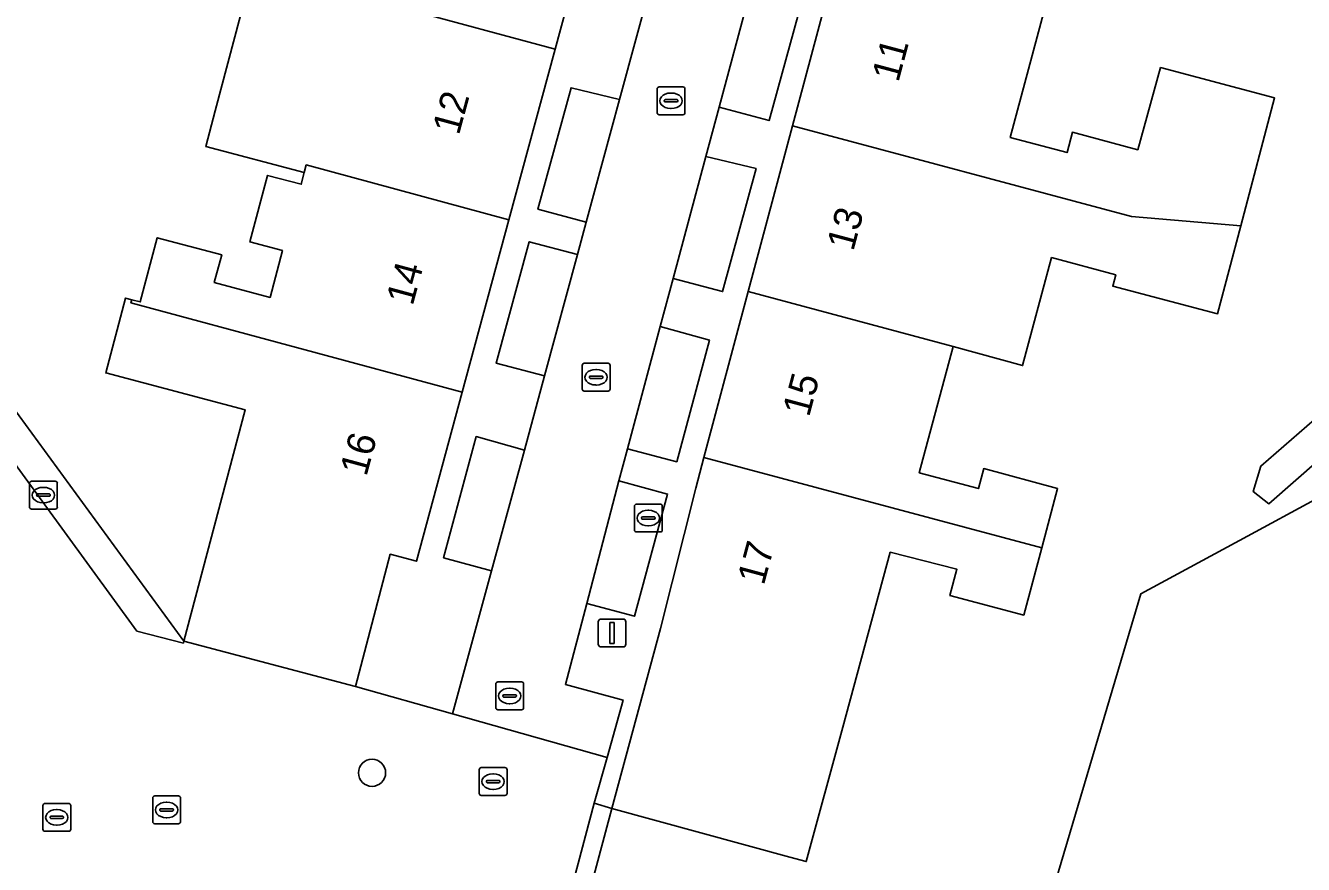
# Model space of a CAD drawing. Extents: x 162989 to 165008, y 383432 to 384338.
# Drawn here: x 163657.21 to 163703.1, y 383917.79 to 383947.94 of the extents above; entities that cross this region are included whole.
import ezdxf

# ---------------------------------------------------------------- set-up
doc = ezdxf.new("R2010")
doc.units = 0
for name, color, linetype in [('IMGEO_Boom', 7, 'Continuous'), ('IMGEO_Brandkraan', 7, 'Continuous'), ('IMGEO_Erf', 7, 'Continuous'), ('IMGEO_Groenvoorziening', 7, 'Continuous'), ('IMGEO_Kolk', 7, 'Continuous'), ('IMGEO_Lichtmast', 7, 'Continuous'), ('IMGEO_Pand', 7, 'Continuous'), ('IMGEO_Pand_nummerreeks', 7, 'Continuous'), ('IMGEO_Parkeervlak_open', 7, 'Continuous'), ('IMGEO_Rijbaan_lokaal_open', 7, 'Continuous'), ('IMGEO_Rioolput', 7, 'Continuous'), ('IMGEO_Terreindeel_gesloten', 7, 'Continuous'), ('IMGEO_Voetpad_open', 7, 'Continuous')]:
    doc.layers.add(name, color=color, linetype=linetype)

msp = doc.modelspace()

# ---------------------------------------------------------------- linework, layer by layer
at = {"layer": 'IMGEO_Boom'}
msp.add_circle((163669.653, 383921.087), 0.489, dxfattribs=at)
at = {"layer": 'IMGEO_Brandkraan'}
for p, q in [((163679.076, 383929.813), (163679.076, 383930.665)), ((163679.151, 383930.739), (163680.003, 383930.739)), ((163679.564, 383930.519), (163679.589, 383930.519)), ((163680.077, 383930.665), (163680.077, 383929.813)), ((163679.335, 383930.233), (163679.335, 383930.245)), ((163679.773, 383930.196), (163679.375, 383930.196)), ((163679.378, 383930.282), (163679.776, 383930.282)), ((163679.587, 383929.959), (163679.562, 383929.959)), ((163679.819, 383930.245), (163679.819, 383930.233)), ((163680.003, 383929.739), (163679.151, 383929.739))]:
    msp.add_line(p, q, dxfattribs=at)
for points in [[(163679.076, 383929.813), (163679.076, 383930.665)], [(163679.151, 383930.739), (163680.003, 383930.739)], [(163680.077, 383930.665), (163680.077, 383929.813)], [(163680.003, 383929.739), (163679.151, 383929.739)]]:
    msp.add_lwpolyline(points, dxfattribs=at)
for centre, radius, start, end in [((163679.153, 383930.663), 0.0765, 91.552, 178.448), ((163679.153, 383930.663), 0.0765, 91.552, 178.448), ((163680.001, 383930.663), 0.0765, 1.552, 88.448), ((163680.001, 383930.663), 0.0765, 1.552, 88.448), ((163679.375, 383930.242), 0.0403, 85.8775, 175.7526), ((163679.372, 383930.232), 0.0366, 178.938, 274.7102), ((163679.776, 383930.239), 0.043, 264.8664, 352.4533), ((163679.78, 383930.244), 0.0386, 1.7309, 96.639), ((163679.153, 383929.815), 0.0765, 181.552, 268.448), ((163679.153, 383929.815), 0.0765, 181.552, 268.448), ((163680.001, 383929.815), 0.0765, 271.552, 358.448), ((163680.001, 383929.815), 0.0765, 271.552, 358.448)]:
    msp.add_arc(centre, radius, start, end, dxfattribs=at)
for centre, major_axis, ratio, start_param, end_param in [((163679.563, 383930.239), (-0.387, 0.002), 0.722429, 4.712389, 7.853982), ((163679.588, 383930.239), (-0.39, 0.002), 0.717154, 1.570796, 4.712389)]:
    msp.add_ellipse(centre, major_axis=major_axis, ratio=ratio, start_param=start_param, end_param=end_param, dxfattribs=at)
at = {"layer": 'IMGEO_Erf'}
msp.add_lwpolyline([(163655.156, 383936.406), (163662.9, 383925.817), (163665.098, 383934.132), (163660.09, 383935.456), (163660.8, 383938.144), (163661.026, 383938.084), (163661.332, 383938.003), (163661.941, 383940.309), (163664.255, 383939.698), (163663.99, 383938.699), (163665.991, 383938.17), (163666.436, 383939.854), (163665.268, 383940.163), (163665.899, 383942.552), (163667.111, 383942.232), (163667.222, 383942.653), (163663.682, 383943.589), (163664.02, 383944.869), (163665.382, 383950.025)], dxfattribs=at)
at = {"layer": 'IMGEO_Groenvoorziening'}
for points in [[(163697.268, 383927.521), (163693.691, 383915.474), (163692.043, 383909.923), (163717.181, 383903.179), (163728.251, 383905.398), (163744.64, 383901.053), (163748.023, 383908.366), (163735.363, 383913.965), (163732.578, 383915.403), (163707.39, 383935.603), (163703.527, 383930.905), (163701.096, 383929.591)], [(163678.267, 383919.806), (163677.637, 383919.996), (163676.895, 383917.244), (163677.533, 383917.072)]]:
    msp.add_lwpolyline(points, close=True, dxfattribs=at)
at = {"layer": 'IMGEO_Kolk'}
for p, q in [((163679.891, 383944.806), (163679.891, 383945.658)), ((163679.966, 383945.732), (163680.818, 383945.732)), ((163680.379, 383945.512), (163680.404, 383945.512)), ((163680.892, 383945.658), (163680.892, 383944.806)), ((163680.15, 383945.226), (163680.15, 383945.238)), ((163680.588, 383945.189), (163680.19, 383945.189)), ((163680.193, 383945.275), (163680.591, 383945.275)), ((163680.634, 383945.238), (163680.634, 383945.226)), ((163680.818, 383944.732), (163679.966, 383944.732)), ((163680.402, 383944.952), (163680.377, 383944.952)), ((163677.201, 383934.874), (163677.201, 383935.726)), ((163677.276, 383935.8), (163678.128, 383935.8)), ((163677.689, 383935.58), (163677.714, 383935.58)), ((163678.202, 383935.726), (163678.202, 383934.874)), ((163677.46, 383935.294), (163677.46, 383935.306)), ((163677.898, 383935.257), (163677.5, 383935.257)), ((163677.503, 383935.343), (163677.901, 383935.343)), ((163677.712, 383935.02), (163677.687, 383935.02)), ((163677.944, 383935.306), (163677.944, 383935.294)), ((163678.128, 383934.8), (163677.276, 383934.8)), ((163657.351, 383930.637), (163657.351, 383931.489)), ((163657.426, 383931.563), (163658.278, 383931.563)), ((163657.839, 383931.343), (163657.864, 383931.343)), ((163658.352, 383931.489), (163658.352, 383930.637)), ((163657.61, 383931.057), (163657.61, 383931.069)), ((163658.048, 383931.02), (163657.65, 383931.02)), ((163657.653, 383931.106), (163658.051, 383931.106)), ((163657.862, 383930.783), (163657.837, 383930.783)), ((163658.094, 383931.069), (163658.094, 383931.057)), ((163658.278, 383930.563), (163657.426, 383930.563)), ((163674.172, 383924.349), (163675.024, 383924.349)), ((163674.097, 383923.423), (163674.097, 383924.275)), ((163674.399, 383923.892), (163674.797, 383923.892)), ((163674.585, 383924.129), (163674.61, 383924.129)), ((163675.098, 383924.275), (163675.098, 383923.423)), ((163674.356, 383923.843), (163674.356, 383923.855)), ((163674.794, 383923.806), (163674.396, 383923.806)), ((163674.608, 383923.569), (163674.583, 383923.569)), ((163674.84, 383923.855), (163674.84, 383923.843)), ((163675.024, 383923.349), (163674.172, 383923.349)), ((163657.833, 383919.058), (163657.833, 383919.91)), ((163657.908, 383919.984), (163658.76, 383919.984)), ((163658.321, 383919.764), (163658.346, 383919.764)), ((163658.834, 383919.91), (163658.834, 383919.058)), ((163658.092, 383919.478), (163658.092, 383919.49)), ((163658.53, 383919.441), (163658.132, 383919.441)), ((163658.135, 383919.527), (163658.533, 383919.527)), ((163658.576, 383919.49), (163658.576, 383919.478)), ((163658.76, 383918.984), (163657.908, 383918.984)), ((163658.344, 383919.204), (163658.319, 383919.204))]:
    msp.add_line(p, q, dxfattribs=at)
for points in [[(163679.891, 383944.806), (163679.891, 383945.658)], [(163679.966, 383945.732), (163680.818, 383945.732)], [(163680.892, 383945.658), (163680.892, 383944.806)], [(163680.818, 383944.732), (163679.966, 383944.732)], [(163677.201, 383934.874), (163677.201, 383935.726)], [(163677.276, 383935.8), (163678.128, 383935.8)], [(163678.202, 383935.726), (163678.202, 383934.874)], [(163678.128, 383934.8), (163677.276, 383934.8)], [(163657.351, 383930.637), (163657.351, 383931.489)], [(163657.426, 383931.563), (163658.278, 383931.563)], [(163658.352, 383931.489), (163658.352, 383930.637)], [(163658.278, 383930.563), (163657.426, 383930.563)], [(163674.172, 383924.349), (163675.024, 383924.349)], [(163674.097, 383923.423), (163674.097, 383924.275)], [(163675.098, 383924.275), (163675.098, 383923.423)], [(163675.024, 383923.349), (163674.172, 383923.349)], [(163657.833, 383919.058), (163657.833, 383919.91)], [(163657.908, 383919.984), (163658.76, 383919.984)], [(163658.834, 383919.91), (163658.834, 383919.058)], [(163658.76, 383918.984), (163657.908, 383918.984)]]:
    msp.add_lwpolyline(points, dxfattribs=at)
for centre, radius, start, end in [((163679.968, 383945.656), 0.0765, 91.552, 178.448), ((163679.968, 383945.656), 0.0765, 91.552, 178.448), ((163680.816, 383945.656), 0.0765, 1.552, 88.448), ((163680.816, 383945.656), 0.0765, 1.552, 88.448), ((163680.19, 383945.235), 0.0403, 85.8775, 175.7526), ((163680.187, 383945.225), 0.0366, 178.938, 274.7102), ((163680.591, 383945.232), 0.043, 264.8664, 352.4533), ((163680.595, 383945.237), 0.0386, 1.7309, 96.639), ((163679.968, 383944.808), 0.0765, 181.552, 268.448), ((163679.968, 383944.808), 0.0765, 181.552, 268.448), ((163680.816, 383944.808), 0.0765, 271.552, 358.448), ((163680.816, 383944.808), 0.0765, 271.552, 358.448), ((163677.278, 383935.724), 0.0765, 91.552, 178.448), ((163677.278, 383935.724), 0.0765, 91.552, 178.448), ((163678.126, 383935.724), 0.0765, 1.552, 88.448), ((163678.126, 383935.724), 0.0765, 1.552, 88.448), ((163677.5, 383935.303), 0.0403, 85.8775, 175.7526), ((163677.497, 383935.293), 0.0366, 178.938, 274.7102), ((163677.901, 383935.3), 0.043, 264.8664, 352.4533), ((163677.905, 383935.305), 0.0386, 1.7309, 96.639), ((163677.278, 383934.876), 0.0765, 181.552, 268.448), ((163677.278, 383934.876), 0.0765, 181.552, 268.448), ((163678.126, 383934.876), 0.0765, 271.552, 358.448), ((163678.126, 383934.876), 0.0765, 271.552, 358.448), ((163657.428, 383931.487), 0.0765, 91.552, 178.448), ((163657.428, 383931.487), 0.0765, 91.552, 178.448), ((163658.276, 383931.487), 0.0765, 1.552, 88.448), ((163658.276, 383931.487), 0.0765, 1.552, 88.448), ((163657.65, 383931.066), 0.0403, 85.8775, 175.7526), ((163657.647, 383931.056), 0.0366, 178.938, 274.7102), ((163658.051, 383931.063), 0.043, 264.8664, 352.4533), ((163658.055, 383931.068), 0.0386, 1.7309, 96.639), ((163657.428, 383930.639), 0.0765, 181.552, 268.448), ((163657.428, 383930.639), 0.0765, 181.552, 268.448), ((163658.276, 383930.639), 0.0765, 271.552, 358.448), ((163658.276, 383930.639), 0.0765, 271.552, 358.448), ((163674.174, 383924.273), 0.0765, 91.552, 178.448), ((163674.174, 383924.273), 0.0765, 91.552, 178.448), ((163675.022, 383924.273), 0.0765, 1.552, 88.448), ((163675.022, 383924.273), 0.0765, 1.552, 88.448), ((163674.396, 383923.852), 0.0403, 85.8775, 175.7526), ((163674.801, 383923.854), 0.0386, 1.7309, 96.639), ((163674.174, 383923.425), 0.0765, 181.552, 268.448), ((163674.174, 383923.425), 0.0765, 181.552, 268.448), ((163674.393, 383923.842), 0.0366, 178.938, 274.7102), ((163674.797, 383923.849), 0.043, 264.8664, 352.4533), ((163675.022, 383923.425), 0.0765, 271.552, 358.448), ((163675.022, 383923.425), 0.0765, 271.552, 358.448), ((163657.91, 383919.908), 0.0765, 91.552, 178.448), ((163657.91, 383919.908), 0.0765, 91.552, 178.448), ((163658.758, 383919.908), 0.0765, 1.552, 88.448), ((163658.758, 383919.908), 0.0765, 1.552, 88.448), ((163658.132, 383919.487), 0.0403, 85.8775, 175.7526), ((163658.129, 383919.477), 0.0366, 178.938, 274.7102), ((163658.533, 383919.484), 0.043, 264.8664, 352.4533), ((163658.537, 383919.489), 0.0386, 1.7309, 96.639), ((163657.91, 383919.06), 0.0765, 181.552, 268.448), ((163657.91, 383919.06), 0.0765, 181.552, 268.448), ((163658.758, 383919.06), 0.0765, 271.552, 358.448), ((163658.758, 383919.06), 0.0765, 271.552, 358.448)]:
    msp.add_arc(centre, radius, start, end, dxfattribs=at)
for centre, major_axis, ratio, start_param, end_param in [((163680.378, 383945.232), (-0.387, 0.002), 0.722429, 4.712389, 7.853982), ((163680.403, 383945.232), (-0.39, 0.002), 0.717154, 1.570796, 4.712389), ((163677.688, 383935.3), (-0.387, 0.002), 0.722429, 4.712389, 7.853982), ((163677.713, 383935.3), (-0.39, 0.002), 0.717154, 1.570796, 4.712389), ((163657.838, 383931.063), (-0.387, 0.002), 0.722429, 4.712389, 7.853982), ((163657.863, 383931.063), (-0.39, 0.002), 0.717154, 1.570796, 4.712389), ((163674.584, 383923.849), (-0.387, 0.002), 0.722429, 4.712389, 7.853982), ((163674.609, 383923.849), (-0.39, 0.002), 0.717154, 1.570796, 4.712389), ((163658.32, 383919.484), (-0.387, 0.002), 0.722429, 4.712389, 7.853982), ((163658.345, 383919.484), (-0.39, 0.002), 0.717154, 1.570796, 4.712389)]:
    msp.add_ellipse(centre, major_axis=major_axis, ratio=ratio, start_param=start_param, end_param=end_param, dxfattribs=at)
at = {"layer": 'IMGEO_Lichtmast'}
for p, q in [((163677.779, 383925.71), (163677.779, 383926.51)), ((163677.779, 383926.51), (163677.779, 383925.71)), ((163677.879, 383926.61), (163678.669, 383926.61)), ((163678.669, 383926.61), (163677.879, 383926.61)), ((163678.769, 383926.51), (163678.769, 383925.71)), ((163678.769, 383925.71), (163678.769, 383926.51)), ((163678.669, 383925.61), (163677.879, 383925.61)), ((163677.879, 383925.61), (163678.669, 383925.61))]:
    msp.add_line(p, q, dxfattribs=at)
msp.add_lwpolyline([(163678.199, 383926.485), (163678.349, 383926.485), (163678.349, 383925.735), (163678.199, 383925.735), (163678.199, 383926.485)], dxfattribs=at)
for centre, start, end in [((163677.879, 383926.51), 90, 180), ((163677.879, 383926.51), 90, 180), ((163678.669, 383926.51), 0, 90), ((163678.669, 383926.51), 360, 90), ((163677.879, 383925.71), 180, 270), ((163677.879, 383925.71), 180, 270), ((163678.669, 383925.71), 270, 0), ((163678.669, 383925.71), 270, 0)]:
    msp.add_arc(centre, 0.1, start, end, dxfattribs=at)
at = {"layer": 'IMGEO_Pand'}
for points in [[(163676.49, 383954.588), (163669.273, 383953.081), (163669.603, 383951.438), (163665.153, 383952.612), (163664.53, 383950.25), (163665.382, 383950.025), (163676.227, 383947.087), (163677.26, 383950.901)], [(163694.199, 383949.993), (163694.173, 383950.124), (163693.934, 383950.051), (163692.761, 383950.365), (163692.525, 383951.539), (163686.34, 383950.294), (163684.751, 383944.336), (163696.922, 383941.077), (163700.854, 383940.736), (163702.069, 383945.343), (163697.97, 383946.428), (163697.154, 383943.476), (163694.808, 383944.104), (163694.612, 383943.373), (163692.573, 383943.919)], [(163676.227, 383947.087), (163665.382, 383950.025), (163664.02, 383944.869), (163663.682, 383943.589), (163667.222, 383942.653), (163667.294, 383942.927), (163674.567, 383940.957)], [(163694.058, 383939.601), (163696.362, 383938.984), (163696.253, 383938.575), (163700.021, 383937.579), (163700.854, 383940.736), (163696.922, 383941.077), (163684.751, 383944.336), (163683.161, 383938.377), (163690.522, 383936.399), (163693.019, 383935.72)], [(163674.567, 383940.957), (163667.294, 383942.927), (163667.222, 383942.653), (163667.111, 383942.232), (163665.899, 383942.552), (163665.268, 383940.163), (163666.436, 383939.854), (163665.991, 383938.17), (163663.99, 383938.699), (163664.255, 383939.698), (163661.941, 383940.309), (163661.332, 383938.003), (163661.026, 383938.084), (163660.997, 383937.977), (163672.888, 383934.757)], [(163661.026, 383938.084), (163660.8, 383938.144), (163660.09, 383935.456), (163665.098, 383934.132), (163662.9, 383925.817), (163669.055, 383924.191), (163670.308, 383928.938), (163671.245, 383928.69), (163672.888, 383934.757), (163660.997, 383937.977)], [(163683.161, 383938.377), (163681.571, 383932.417), (163693.704, 383929.169), (163694.276, 383931.306), (163691.621, 383932.017), (163691.428, 383931.297), (163689.308, 383931.865), (163690.522, 383936.399)], [(163681.571, 383932.417), (163681.277, 383931.314), (163680.018, 383926.27), (163678.267, 383919.806), (163684.662, 383918.056), (163685.245, 383917.897), (163686.564, 383922.72), (163688.262, 383929.008), (163690.659, 383928.4), (163690.407, 383927.46), (163693.057, 383926.751), (163693.704, 383929.169)]]:
    msp.add_lwpolyline(points, close=True, dxfattribs=at)
at = {"layer": 'IMGEO_Parkeervlak_open'}
for points in [[(163683.292, 383949.391), (163682.115, 383945.004), (163683.91, 383944.523), (163685.107, 383948.901)], [(163677.344, 383940.871), (163678.54, 383945.274), (163676.801, 383945.7), (163675.613, 383941.336)], [(163680.465, 383938.851), (163682.244, 383938.379), (163683.443, 383942.8), (163681.64, 383943.23)], [(163677.03, 383939.713), (163675.297, 383940.167), (163674.11, 383935.803), (163675.846, 383935.353)], [(163655.156, 383936.406), (163655.099, 383936.282), (163653.62, 383938.078), (163652.965, 383938.873), (163652.317, 383938.42), (163656.091, 383933.18), (163661.213, 383926.178), (163662.881, 383925.747), (163662.9, 383925.817)], [(163680.003, 383937.128), (163678.824, 383932.729), (163680.594, 383932.264), (163681.772, 383936.634)], [(163673.947, 383928.341), (163675.124, 383932.682), (163673.398, 383933.165), (163672.222, 383928.813)], [(163677.363, 383927.171), (163679.083, 383926.712), (163680.268, 383931.1), (163678.514, 383931.573)]]:
    msp.add_lwpolyline(points, close=True, dxfattribs=at)
at = {"layer": 'IMGEO_Rijbaan_lokaal_open'}
for points in [[(163679.785, 383949.861), (163678.54, 383945.274), (163677.344, 383940.871), (163677.03, 383939.713), (163675.846, 383935.353), (163675.124, 383932.682), (163673.947, 383928.341), (163672.545, 383923.205), (163678.094, 383921.638), (163678.667, 383923.699), (163676.598, 383924.257), (163677.363, 383927.171), (163678.514, 383931.573), (163678.824, 383932.729), (163680.003, 383937.128), (163680.465, 383938.851), (163681.64, 383943.23), (163682.115, 383945.004), (163683.292, 383949.391), (163683.589, 383950.502), (163683.646, 383950.713), (163682.756, 383955.016)], [(163656.482, 383924.392), (163654.667, 383917.689), (163673.762, 383912.585), (163675.48, 383912.126), (163675.505, 383912.228), (163676.076, 383914.207), (163676.895, 383917.244), (163677.637, 383919.996), (163678.094, 383921.638), (163672.545, 383923.205), (163669.055, 383924.191), (163662.9, 383925.817), (163662.881, 383925.747), (163661.213, 383926.178), (163656.091, 383933.18), (163652.317, 383938.42), (163651.994, 383938.891)]]:
    msp.add_lwpolyline(points, dxfattribs=at)
at = {"layer": 'IMGEO_Rioolput'}
for p, q in [((163673.501, 383920.345), (163673.501, 383921.197)), ((163673.576, 383921.271), (163674.428, 383921.271)), ((163674.502, 383921.197), (163674.502, 383920.345)), ((163673.76, 383920.765), (163673.76, 383920.777)), ((163674.198, 383920.728), (163673.8, 383920.728)), ((163673.803, 383920.814), (163674.201, 383920.814)), ((163673.989, 383921.051), (163674.014, 383921.051)), ((163674.244, 383920.777), (163674.244, 383920.765)), ((163661.852, 383920.253), (163662.704, 383920.253)), ((163674.428, 383920.271), (163673.576, 383920.271)), ((163674.012, 383920.491), (163673.987, 383920.491)), ((163661.777, 383919.327), (163661.777, 383920.179)), ((163662.036, 383919.747), (163662.036, 383919.759)), ((163662.079, 383919.796), (163662.477, 383919.796)), ((163662.265, 383920.033), (163662.29, 383920.033)), ((163662.52, 383919.759), (163662.52, 383919.747)), ((163662.778, 383920.179), (163662.778, 383919.327)), ((163662.474, 383919.71), (163662.076, 383919.71)), ((163662.288, 383919.473), (163662.263, 383919.473)), ((163662.704, 383919.253), (163661.852, 383919.253))]:
    msp.add_line(p, q, dxfattribs=at)
for points in [[(163673.501, 383920.345), (163673.501, 383921.197)], [(163673.576, 383921.271), (163674.428, 383921.271)], [(163674.502, 383921.197), (163674.502, 383920.345)], [(163661.852, 383920.253), (163662.704, 383920.253)], [(163674.428, 383920.271), (163673.576, 383920.271)], [(163661.777, 383919.327), (163661.777, 383920.179)], [(163662.778, 383920.179), (163662.778, 383919.327)], [(163662.704, 383919.253), (163661.852, 383919.253)]]:
    msp.add_lwpolyline(points, dxfattribs=at)
for centre, radius, start, end in [((163673.578, 383921.195), 0.0765, 91.552, 178.448), ((163673.578, 383921.195), 0.0765, 91.552, 178.448), ((163674.426, 383921.195), 0.0765, 1.552, 88.448), ((163674.426, 383921.195), 0.0765, 1.552, 88.448), ((163673.8, 383920.774), 0.0403, 85.8775, 175.7526), ((163673.797, 383920.764), 0.0366, 178.938, 274.7102), ((163674.201, 383920.771), 0.043, 264.8664, 352.4533), ((163674.205, 383920.776), 0.0386, 1.7309, 96.639), ((163661.854, 383920.177), 0.0765, 91.552, 178.448), ((163661.854, 383920.177), 0.0765, 91.552, 178.448), ((163662.702, 383920.177), 0.0765, 1.552, 88.448), ((163662.702, 383920.177), 0.0765, 1.552, 88.448), ((163673.578, 383920.347), 0.0765, 181.552, 268.448), ((163673.578, 383920.347), 0.0765, 181.552, 268.448), ((163674.426, 383920.347), 0.0765, 271.552, 358.448), ((163674.426, 383920.347), 0.0765, 271.552, 358.448), ((163662.076, 383919.756), 0.0403, 85.8775, 175.7526), ((163662.073, 383919.746), 0.0366, 178.938, 274.7102), ((163662.477, 383919.753), 0.043, 264.8664, 352.4533), ((163662.481, 383919.758), 0.0386, 1.7309, 96.639), ((163661.854, 383919.329), 0.0765, 181.552, 268.448), ((163661.854, 383919.329), 0.0765, 181.552, 268.448), ((163662.702, 383919.329), 0.0765, 271.552, 358.448), ((163662.702, 383919.329), 0.0765, 271.552, 358.448)]:
    msp.add_arc(centre, radius, start, end, dxfattribs=at)
for centre, major_axis, ratio, start_param, end_param in [((163673.988, 383920.771), (-0.387, 0.002), 0.722429, 4.712389, 7.853982), ((163674.013, 383920.771), (-0.39, 0.002), 0.717154, 1.570796, 4.712389), ((163662.264, 383919.753), (-0.387, 0.002), 0.722429, 4.712389, 7.853982), ((163662.289, 383919.753), (-0.39, 0.002), 0.717154, 1.570796, 4.712389)]:
    msp.add_ellipse(centre, major_axis=major_axis, ratio=ratio, start_param=start_param, end_param=end_param, dxfattribs=at)
at = {"layer": 'IMGEO_Terreindeel_gesloten'}
for points in [[(163694.199, 383949.993), (163692.573, 383943.919), (163694.612, 383943.373), (163694.808, 383944.104), (163697.154, 383943.476), (163697.97, 383946.428), (163702.069, 383945.343), (163700.854, 383940.736), (163700.021, 383937.579), (163696.253, 383938.575), (163696.362, 383938.984), (163694.058, 383939.601), (163693.019, 383935.72), (163690.522, 383936.399), (163689.308, 383931.865), (163691.428, 383931.297), (163691.621, 383932.017), (163694.276, 383931.306), (163693.704, 383929.169), (163693.057, 383926.751), (163690.407, 383927.46), (163690.659, 383928.4), (163688.262, 383929.008), (163686.564, 383922.72), (163685.245, 383917.897), (163684.662, 383918.056), (163678.267, 383919.806), (163677.533, 383917.072)], [(163707.39, 383935.603), (163701.864, 383930.754), (163701.301, 383931.192), (163701.572, 383932.108), (163709.01, 383938.569)], [(163693.691, 383915.474), (163697.268, 383927.521), (163701.096, 383929.591), (163703.527, 383930.905)]]:
    msp.add_lwpolyline(points, dxfattribs=at)
at = {"layer": 'IMGEO_Voetpad_open'}
for points in [[(163677.26, 383950.901), (163676.227, 383947.087), (163674.567, 383940.957), (163672.888, 383934.757), (163671.245, 383928.69), (163670.308, 383928.938), (163669.055, 383924.191), (163672.545, 383923.205), (163673.947, 383928.341), (163672.222, 383928.813), (163673.398, 383933.165), (163675.124, 383932.682), (163675.846, 383935.353), (163674.11, 383935.803), (163675.297, 383940.167), (163677.03, 383939.713), (163677.344, 383940.871), (163675.613, 383941.336), (163676.801, 383945.7), (163678.54, 383945.274), (163679.785, 383949.861)], [(163685.107, 383948.901), (163683.91, 383944.523), (163682.115, 383945.004), (163681.64, 383943.23), (163683.443, 383942.8), (163682.244, 383938.379), (163680.465, 383938.851), (163680.003, 383937.128), (163681.772, 383936.634), (163680.594, 383932.264), (163678.824, 383932.729), (163678.514, 383931.573), (163680.268, 383931.1), (163679.083, 383926.712), (163677.363, 383927.171), (163676.598, 383924.257), (163678.667, 383923.699), (163678.094, 383921.638), (163677.637, 383919.996), (163678.267, 383919.806), (163680.018, 383926.27), (163681.277, 383931.314), (163681.571, 383932.417), (163683.161, 383938.377), (163684.751, 383944.336), (163686.34, 383950.294)], [(163709.01, 383938.569), (163701.572, 383932.108), (163701.301, 383931.192), (163701.864, 383930.754), (163707.39, 383935.603)]]:
    msp.add_lwpolyline(points, dxfattribs=at)

# ---------------------------------------------------------------- texts
at = {"layer": 'IMGEO_Pand_nummerreeks'}
for s, rotation, p in [('11', 75.0632, (163688.554, 383945.868)), ('12', 74.8455, (163672.772, 383943.967)), ('13', 75.0632, (163686.936, 383939.799)), ('14', 74.8455, (163671.112, 383937.838)), ('15', 75.0639, (163685.346, 383933.84)), ('16', 74.8455, (163669.451, 383931.705)), ('17', 74.92, (163683.722, 383927.792))]:
    msp.add_text(s, height=1, rotation=rotation, dxfattribs=at).set_placement(p)

doc.saveas('drawing.dxf')
